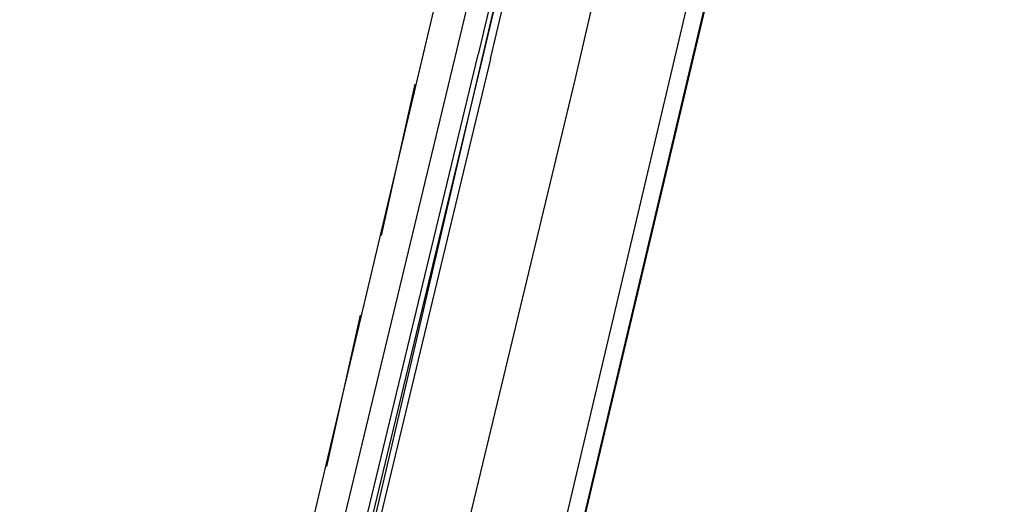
# Model space of a CAD drawing. Header units: feet. Extents: x -79 to 198, y -22 to 181.
# Tile 303 of 318: x 106.27 to 109.39, y 154.39 to 155.93. Entities that reach past the tile are written whole.
import ezdxf

# ---------------------------------------------------------------- set-up
doc = ezdxf.new("R2010")
doc.units = ezdxf.units.FT
doc.layers.add('A-LINEA', color=7, linetype='CONTINUOUS')

msp = doc.modelspace()

# ---------------------------------------------------------------- linework, layer by layer
at = {"layer": 'A-LINEA'}
for p, q in [((107, 149.8844), (108.88, 157.8178)), ((107.9733, 157.6311), (106.2667, 150.4044)), ((108.7333, 157.4578), (107.0267, 150.2311)), ((107.6533, 155.8311), (108.04, 157.4578)), ((107.52, 155.7244), (107.4133, 155.2444)), ((107.3467, 154.9911), (107.24, 154.5111))]:
    msp.add_line(p, q, dxfattribs=at)
for points in [[(109.6, 158.8044), (109.1067, 158.8044), (108.6533, 156.8844), (107, 149.8844)], [(108.44, 157.5244), (108.0267, 155.7378), (107.6133, 154.0178)], [(107.76, 155.8044), (108.16, 157.4978), (108.1467, 157.5111), (108.1333, 157.4978), (107.7333, 155.8044), (108.1333, 157.5111), (108.12, 157.5111), (107.72, 155.8178)], [(107.2667, 154.1111), (107.28, 154.1111), (107.24, 154.1111), (107.6533, 155.8311)], [(107.76, 155.8044), (107.3333, 154.0311), (107.32, 154.0311), (107.7333, 155.8044), (107.3067, 154.0311), (107.2933, 154.0311), (107.2933, 154.0444), (107.72, 155.8178)]]:
    msp.add_lwpolyline(points, dxfattribs=at)

doc.saveas('drawing.dxf')
